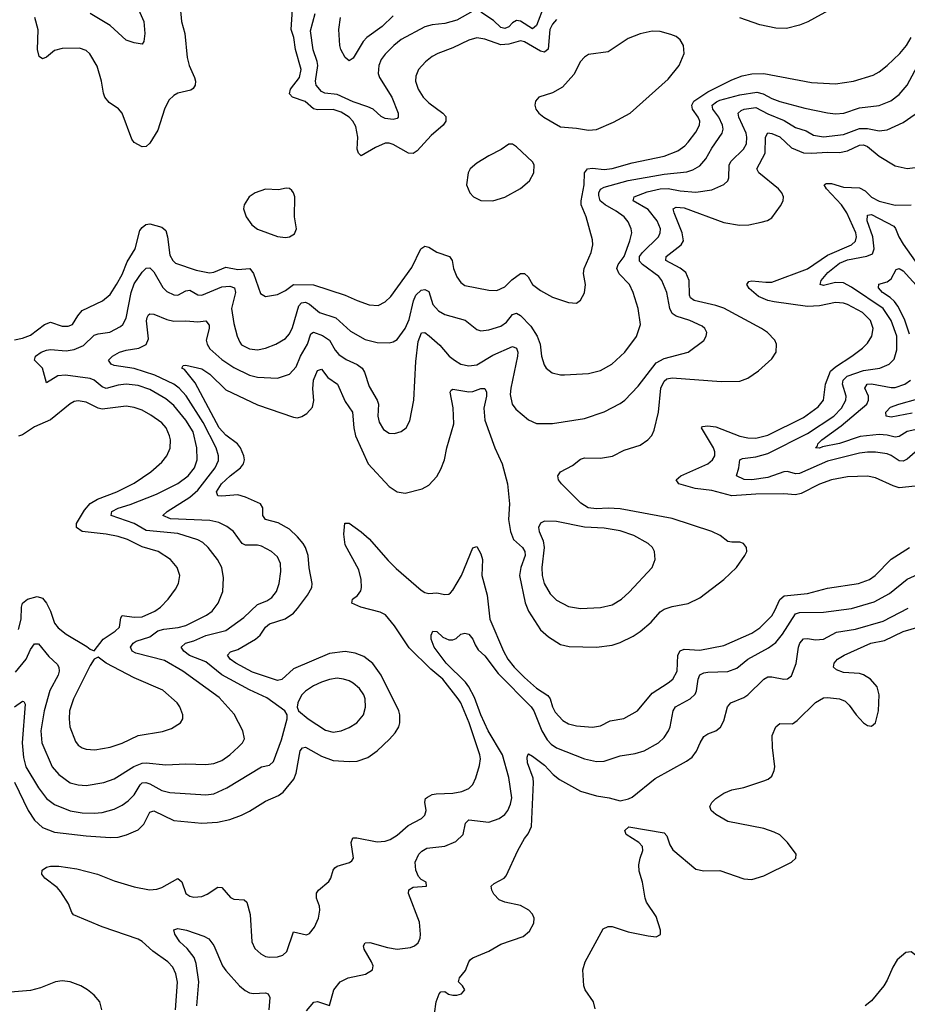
# Model space of a CAD drawing. Header units: inches. Extents: x 1834610 to 2027685, y 642842 to 774116.
# Tile 369 of 632: x 1972016 to 1976470, y 694137 to 699079. Entities that reach past the tile are written whole.
import ezdxf

# ---------------------------------------------------------------- set-up
doc = ezdxf.new("R2010")
doc.units = ezdxf.units.IN
doc.header["$MEASUREMENT"] = 0
doc.layers.add('B9679', color=7, linetype='Continuous')

msp = doc.modelspace()

# ---------------------------------------------------------------- linework, layer by layer
at = {"layer": 'B9679', "color": 5}
for points, elevation in [([(1972821.4, 699141.4), (1972828, 699070), (1972845, 699010), (1972856.5, 698890), (1972867.2, 698850), (1972893.7, 698790), (1972898.4, 698770), (1972896.5, 698750), (1972886.1, 698733.9), (1972874.2, 698725.8), (1972810, 698709.8), (1972790, 698698.9), (1972765.4, 698674.6), (1972742.3, 698630), (1972710, 698525.2), (1972670, 698459), (1972650, 698442.7), (1972630, 698440.9), (1972590, 698463.7), (1972579.4, 698479.4), (1972530.9, 698610.9), (1972511.4, 698631.4), (1972464.5, 698664.5), (1972444.1, 698690), (1972436.2, 698710), (1972427.5, 698770), (1972405.7, 698845.7), (1972367.4, 698907.4), (1972350, 698925.4), (1972316.6, 698936.6), (1972230, 698934.5), (1972190, 698924), (1972150, 698892), (1972130, 698883.1), (1972113.9, 698893.9), (1972105.8, 698930), (1972108.4, 699028.4), (1972092.9, 699090)], 380), ([(1972611.7, 699130), (1972638.4, 699070), (1972644, 699010), (1972638.4, 698970), (1972630, 698956), (1972590, 698962.4), (1972550, 698976.2), (1972469.7, 699050), (1972370, 699110.7)], 360), ([(1974710, 699079.9), (1974690, 699057.7), (1974676.1, 699030), (1974668.1, 698931.9), (1974650, 698916), (1974630, 698921.8), (1974550, 698968.9), (1974530, 698973.7), (1974470, 698955.8), (1974430, 698953.5), (1974350, 698982), (1974310, 698987.5), (1974270, 698975.9), (1974190, 698938), (1974113.7, 698910), (1974086, 698894), (1974051.8, 698868.2), (1974018, 698830), (1974004.5, 698795.6), (1974003.2, 698770), (1974015.4, 698730), (1974041.2, 698690), (1974070, 698662.6), (1974140.3, 698610), (1974154.2, 698594.2), (1974155.2, 698570), (1974141.4, 698550), (1974081.4, 698498.6), (1974010, 698420.6), (1973990, 698407.5), (1973967.2, 698410), (1973890, 698452.9), (1973870, 698459.6), (1973850, 698459.1), (1973801.9, 698438.1), (1973730, 698395.6), (1973715.6, 698410), (1973710, 698429.2), (1973712.5, 698490), (1973702.8, 698542.8), (1973688.5, 698570), (1973669.1, 698590), (1973630, 698615.8), (1973590, 698628.9), (1973510, 698627.7), (1973490, 698631.8), (1973449.1, 698669.1), (1973385.4, 698690), (1973370, 698706.6), (1973375.5, 698730), (1973419.5, 698790), (1973429.4, 698830), (1973399.9, 698930), (1973392.5, 698990), (1973378.2, 699030), (1973385.9, 699130)], 380), ([(1974290, 699122.2), (1974210, 699077.4), (1974150, 699060.9), (1974086.2, 699053.8), (1974050, 699043.2), (1973930, 698979.4), (1973893.2, 698950), (1973850, 698906.2), (1973830, 698878.9), (1973817.7, 698850), (1973815.2, 698810), (1973821, 698790), (1973883.9, 698690), (1973915, 698610), (1973914.9, 698590), (1973910, 698583.6), (1973890, 698578.5), (1973850, 698583.8), (1973830, 698593.5), (1973789.4, 698629.4), (1973762.4, 698642.4), (1973690, 698667.6), (1973610, 698703.3), (1973547.2, 698710), (1973530, 698719.2), (1973503.4, 698750), (1973500.2, 698770), (1973512.2, 698850), (1973509.5, 698870), (1973488.3, 698928.3), (1973475.9, 699024.1), (1973498.7, 699110)], 360), ([(1974647.8, 699150), (1974609.6, 699050.3), (1974590, 699033.9), (1974530, 699072.5), (1974510, 699075.2), (1974490, 699063.6), (1974470, 699043.8), (1974450, 699034.6), (1974430, 699040.5), (1974394.6, 699074.6), (1974330, 699116.3)], 360), ([(1976090, 699134.4), (1975971, 699069), (1975930, 699051.7), (1975864.1, 699035.9), (1975810, 699036.6), (1975730, 699054.1), (1975629.4, 699089.4)], 380), ([(1973890, 699098.7), (1973834.9, 699045.1), (1973758.5, 698990), (1973740.6, 698970), (1973690, 698886.9), (1973670, 698873.6), (1973650, 698889.4), (1973628.3, 698930), (1973623.5, 698950), (1973617.8, 699030), (1973625.4, 699090)], 340), ([(1971990, 697471.6), (1972030, 697480.4), (1972070, 697496.3), (1972140.7, 697550), (1972170, 697560.4), (1972230, 697540.8), (1972259.3, 697540.7), (1972281.5, 697550), (1972307.2, 697592.8), (1972330, 697619.2), (1972432.4, 697667.6), (1972470, 697700.2), (1972502.5, 697750), (1972530, 697801.1), (1972556, 697864), (1972595.8, 697930), (1972619.2, 698020.8), (1972630, 698036.6), (1972649.5, 698050.5), (1972670, 698054.1), (1972730, 698037.8), (1972750, 698021.2), (1972758.7, 697990), (1972770, 697897.6), (1972784.2, 697870), (1972797.4, 697857.4), (1972901.7, 697821.7), (1972968.8, 697808.8), (1972990, 697811.6), (1973050, 697836.9), (1973110, 697825.6), (1973170.4, 697830.4), (1973190, 697805.5), (1973225, 697705), (1973250, 697689.3), (1973310, 697700.5), (1973350, 697720.5), (1973390, 697749.6), (1973490, 697747.7), (1973650, 697697.1), (1973710, 697669.1), (1973770, 697648.9), (1973814.6, 697645.4), (1973850, 697662.6), (1973878, 697690), (1973984.2, 697835.8), (1974029.3, 697930), (1974050, 697943), (1974070, 697937.7), (1974110, 697913), (1974173.2, 697890), (1974186.7, 697870), (1974193.8, 697830), (1974210, 697788.4), (1974230, 697759.5), (1974250, 697745.5), (1974370, 697721.6), (1974410, 697720.7), (1974450, 697739.1), (1974486.1, 697773.9), (1974530, 697805.4), (1974550, 697805.8), (1974568.2, 697788.2), (1974590, 697750.3), (1974630, 697720.2), (1974690, 697687.2), (1974770, 697660.5), (1974810, 697657.3), (1974830, 697671), (1974851.3, 697708.7), (1974854.7, 697750), (1974846.2, 697806.2), (1974848.6, 697830), (1974884.7, 697910), (1974892.2, 697950), (1974890, 697974), (1974858.8, 698090), (1974834.2, 698150), (1974834, 698170), (1974849.6, 698250), (1974851, 698310), (1974864.8, 698330), (1974890, 698333.3), (1974950, 698327.4), (1974990, 698332.3), (1975090, 698361.2), (1975250, 698393.7), (1975318.3, 698421.7), (1975353.2, 698446.8), (1975370, 698464.7), (1975410, 698514.2), (1975428, 698550), (1975428.7, 698570), (1975421.5, 698590), (1975392.9, 698630), (1975389.2, 698650), (1975399.5, 698670), (1975470, 698717.1), (1975590, 698777.1), (1975642.3, 698797.7), (1975690, 698807.4), (1975750, 698808.9), (1975990, 698764.1), (1976110, 698756.8), (1976200.9, 698770), (1976298.8, 698801.2), (1976330, 698818), (1976370, 698849.2), (1976433.2, 698910), (1976465.7, 698950), (1976490.6, 698990)], 380), ([(1971995.8, 695804.2), (1972048.6, 695870), (1972070, 695918.3), (1972090, 695946.9), (1972110, 695946.9), (1972162.8, 695882.8), (1972204.3, 695844.3), (1972213.2, 695830), (1972214.6, 695810), (1972208.7, 695790), (1972167.5, 695712.5), (1972138.6, 695610), (1972122.5, 695510), (1972127.8, 695450), (1972179.8, 695330), (1972213.4, 695290), (1972270, 695249.4), (1972310, 695239), (1972350, 695236.1), (1972438, 695250), (1972490.9, 695269.1), (1972588.8, 695331.2), (1972630, 695347.5), (1972650, 695349.6), (1972750, 695339.5), (1972850, 695344.8), (1972950, 695340.2), (1972990, 695345.2), (1973030, 695361.5), (1973070.4, 695389.6), (1973114.2, 695430), (1973133.8, 695450), (1973143.7, 695470), (1973136.4, 695510), (1973093, 695593), (1973017.5, 695677.5), (1972834.4, 695810), (1972742.8, 695862.8), (1972599.3, 695899.3), (1972580.4, 695910), (1972572.8, 695930), (1972586, 695950), (1972600.7, 695959.3), (1972670, 695982), (1972710, 696011.2), (1972740, 696020), (1972811.9, 696028.1), (1972850, 696038.9), (1972953.3, 696090), (1972982, 696110), (1973012, 696150), (1973034.8, 696210), (1973038.4, 696278.4), (1973030.9, 696330), (1973008.6, 696370), (1972962.4, 696430), (1972934.6, 696454.6), (1972910, 696468.4), (1972810, 696500.6), (1972650, 696515.7), (1972589.9, 696549.9), (1972474.7, 696590), (1972478.4, 696610), (1972510, 696627.7), (1972570, 696645.8), (1972702.6, 696697.4), (1972810, 696751.4), (1972861.5, 696790), (1972894.1, 696830), (1972906.4, 696870), (1972904.9, 696930), (1972886.1, 697010), (1972849.9, 697070), (1972790, 697143.6), (1972750, 697177.1), (1972670, 697222.7), (1972610, 697243.9), (1972550, 697250.4), (1972510, 697244.5), (1972450, 697227.7), (1972430, 697235.9), (1972390.6, 697270.6), (1972370, 697279.1), (1972245.3, 697294.7), (1972208.1, 697291.9), (1972150, 697256.2), (1972130.4, 697330.4), (1972091.2, 697370), (1972095.4, 697390), (1972124, 697410), (1972150, 697420.9), (1972170, 697424.3), (1972250, 697416.6), (1972290, 697423.6), (1972335.7, 697444.3), (1972390, 697496.3), (1972410, 697503.2), (1972469.3, 697510.7), (1972521.4, 697538.6), (1972534, 697550), (1972550, 697580.5), (1972575.5, 697710), (1972590, 697752.9), (1972630, 697811.5), (1972650, 697831.7), (1972670, 697834), (1972690, 697813.7), (1972734.5, 697734.5), (1972755.3, 697715.3), (1972790, 697698.5), (1972810, 697697.1), (1972850, 697719), (1972870, 697722.5), (1972910, 697698.9), (1972930, 697696.3), (1973030, 697738.5), (1973070, 697741.6), (1973093.9, 697733.9), (1973099.8, 697710), (1973078.3, 697630), (1973090, 697554.8), (1973106.7, 697490), (1973120.2, 697460.2), (1973130, 697448), (1973170, 697427), (1973210, 697423), (1973250, 697430.9), (1973302, 697450), (1973350, 697478.9), (1973370, 697502.4), (1973385.6, 697534.4), (1973417.6, 697642.4), (1973430, 697658), (1973450, 697661.4), (1973470, 697652.1), (1973520.3, 697610), (1973602.3, 697582.3), (1973675.5, 697515.5), (1973750, 697474), (1973810, 697459), (1973870, 697457.8), (1973890, 697462.2), (1973910, 697474.4), (1973950.9, 697529.1), (1973970, 697574), (1973991.7, 697668.3), (1974003.9, 697696.1), (1974030, 697721.3), (1974050, 697725.2), (1974070, 697714.4), (1974090.2, 697650), (1974117.8, 697617.8), (1974150, 697600.2), (1974251.4, 697571.4), (1974310, 697524), (1974330, 697517.6), (1974370, 697522.7), (1974430, 697540.5), (1974459.1, 697560.9), (1974490, 697600.2), (1974510, 697606.4), (1974530, 697594.5), (1974580.8, 697540.8), (1974613.7, 697490), (1974627.6, 697450), (1974634.4, 697390), (1974647.6, 697347.6), (1974657.6, 697330), (1974687.6, 697307.6), (1974730, 697296.9), (1974750, 697297.2), (1974870, 697304.2), (1974930, 697319), (1974987.6, 697350), (1975053.1, 697410), (1975111.5, 697488.5), (1975130.9, 697550), (1975119.8, 697630), (1975095.3, 697710), (1975076.8, 697750), (1975024.3, 697804.3), (1975012.8, 697830), (1975020.2, 697850), (1975049.4, 697890), (1975078.8, 697970), (1975087.5, 698010), (1975084.7, 698030), (1975070, 698064.8), (1975049.1, 698090), (1975010, 698118.5), (1974953.8, 698150), (1974929.9, 698170), (1974922.7, 698197.3), (1974923.1, 698210), (1974931.4, 698228.6), (1974950, 698238.4), (1975070, 698272.8), (1975250, 698304.4), (1975364.5, 698315.5), (1975394.5, 698325.5), (1975430, 698346.3), (1975459.8, 698380.2), (1975490, 698434.9), (1975540.9, 698510), (1975546.1, 698530), (1975543.8, 698550), (1975525.1, 698590), (1975493.8, 698630), (1975490.5, 698650), (1975512.3, 698667.7), (1975530, 698675.2), (1975630, 698701.4), (1975715.2, 698715.2), (1975747, 698707), (1975790, 698683), (1975830, 698669.2), (1975955.9, 698635.9), (1976070, 698611), (1976110, 698607), (1976152.7, 698610), (1976230, 698636.1), (1976330, 698648.8), (1976387.4, 698672.6), (1976430, 698703.8), (1976469.9, 698750.1), (1976533.1, 698870)], 360), ([(1971990, 695630.2), (1972030, 695658.9), (1972036.7, 695656.7), (1972044.2, 695644.2), (1972028.3, 695450), (1972035.4, 695375.4), (1972047.8, 695330), (1972110, 695224.5), (1972151, 695170), (1972190, 695139.8), (1972270, 695108.3), (1972330, 695098), (1972390, 695095.8), (1972430, 695100.1), (1972490, 695117.3), (1972530, 695136.6), (1972561.3, 695158.7), (1972590, 695189.2), (1972620.8, 695239.2), (1972630, 695248.2), (1972649, 695251), (1972670, 695244.2), (1972730, 695210.8), (1972770, 695200.5), (1972950, 695188.7), (1972990, 695194), (1973055.8, 695224.2), (1973230, 695329.2), (1973270, 695337.7), (1973290, 695356.4), (1973330, 695465.5), (1973358, 695570), (1973358.7, 695590), (1973346.3, 695610), (1973256.1, 695676.1), (1973170, 695716.3), (1973030, 695791.4), (1972950, 695856.4), (1972868.6, 695888.6), (1972839.9, 695910), (1972827.1, 695930), (1972848.2, 695950), (1972890, 695961.9), (1972950, 695989.1), (1973050, 696013.8), (1973141, 696079), (1973210, 696144.2), (1973257, 696163), (1973281.6, 696178.4), (1973304.4, 696210), (1973317.5, 696250), (1973326.3, 696310), (1973324.7, 696350), (1973310, 696384), (1973280.4, 696410), (1973230, 696437.3), (1973210, 696441.7), (1973150, 696442.2), (1973133, 696450), (1973088.7, 696510), (1973055.7, 696535.7), (1973016.1, 696556), (1972970, 696565.7), (1972773.4, 696573.4), (1972734.3, 696590), (1972755.6, 696610), (1972870, 696681.9), (1972910, 696718.5), (1972997.3, 696830), (1973013, 696867), (1973014.1, 696890), (1973002.5, 696930), (1972937.2, 697057.2), (1972851.4, 697191.4), (1972817.1, 697230), (1972789.3, 697249.3), (1972694.6, 697294.6), (1972590, 697327.8), (1972490, 697343.9), (1972475.8, 697350), (1972461.1, 697370), (1972481.1, 697390), (1972516.9, 697410), (1972550, 697420.7), (1972614.5, 697430), (1972650.9, 697449.1), (1972662.4, 697477.6), (1972652.7, 697567.3), (1972655.2, 697584.8), (1972662.7, 697597.3), (1972670, 697603.2), (1972690, 697601.7), (1972754, 697574), (1972790, 697565.4), (1972850, 697568.5), (1972910, 697562.7), (1972950, 697567.1), (1972966.8, 697546.8), (1972967.3, 697530), (1972952.3, 697470), (1972956.6, 697450), (1972970, 697427.5), (1973030, 697374.1), (1973090, 697333), (1973170, 697294.5), (1973210, 697284.4), (1973310, 697280.2), (1973370, 697299.6), (1973402.8, 697337.2), (1973425.3, 697390), (1973459.7, 697450), (1973477.6, 697502.4), (1973490, 697511.5), (1973534.9, 697494.9), (1973571.2, 697471.2), (1973599.9, 697419.9), (1973618.1, 697398.1), (1973654.4, 697374.4), (1973710, 697348.8), (1973734.5, 697330), (1973746.3, 697310), (1973770, 697238.4), (1973810.2, 697170), (1973815.9, 697150), (1973813, 697090), (1973819.6, 697059.6), (1973842.3, 697022.3), (1973870, 697004.6), (1973897.5, 697002.5), (1973930, 697012), (1973955.1, 697030), (1973974.6, 697065.4), (1973994, 697170), (1974004.3, 697364.3), (1974016.4, 697463.6), (1974031.9, 697508.1), (1974050, 697509.2), (1974071.8, 697491.8), (1974125.3, 697445.3), (1974171.2, 697391.2), (1974197.8, 697370), (1974230, 697351), (1974270, 697341.8), (1974310, 697346.3), (1974390, 697395), (1974490, 697438.4), (1974510, 697430.3), (1974515.6, 697410), (1974514.7, 697390), (1974480.5, 697230), (1974478, 697198), (1974486.7, 697150), (1974505.1, 697125.1), (1974570, 697070.4), (1974610, 697052.7), (1974690, 697052.4), (1974850, 697078), (1974950, 697110.3), (1975030, 697153.4), (1975053.3, 697170), (1975119.3, 697240.7), (1975210, 697357.2), (1975250, 697378.6), (1975370, 697410.2), (1975450, 697468.8), (1975461.7, 697490), (1975464, 697510), (1975454.3, 697530), (1975440.4, 697540.4), (1975379.6, 697570), (1975310, 697591.2), (1975290, 697605.3), (1975278.1, 697630), (1975264.1, 697710), (1975238.6, 697770), (1975223.2, 697790), (1975141.6, 697850), (1975126.5, 697866.5), (1975127.2, 697890), (1975141.5, 697910), (1975222.5, 697990), (1975230.6, 698010), (1975231.3, 698030), (1975215.2, 698070), (1975170, 698127.2), (1975094.2, 698170), (1975099.7, 698190), (1975165.4, 698214.6), (1975230, 698230.7), (1975270, 698231.7), (1975330, 698220.1), (1975410, 698214.4), (1975490, 698225.6), (1975550, 698251.4), (1975569.7, 698270), (1975575, 698285), (1975575.9, 698350), (1975585.7, 698370), (1975648.1, 698430), (1975663.2, 698456.8), (1975665.8, 698490), (1975661.1, 698510), (1975624.6, 698590), (1975621, 698610), (1975636.3, 698623.7), (1975651.5, 698630), (1975710, 698638.7), (1975770, 698606.9), (1975852.8, 698572.8), (1975910, 698538.1), (1975962.2, 698522.2), (1975998.9, 698498.9), (1976050, 698490.6), (1976150, 698502.4), (1976230, 698533.5), (1976270, 698533.4), (1976330, 698521), (1976370, 698526.7), (1976450, 698562.9), (1976510, 698605.7)], 340), ([(1971990, 695251.8), (1972059.3, 695110), (1972090, 695061), (1972130, 695024.6), (1972190, 695001.6), (1972350, 694982.5), (1972470, 694974), (1972510, 694976.8), (1972552.6, 694987.4), (1972610, 695012.8), (1972638.9, 695041.1), (1972670, 695102.4), (1972690, 695108.8), (1972790, 695059.2), (1972930, 695046.6), (1973008.5, 695051.5), (1973070, 695065.6), (1973130, 695087.3), (1973170, 695106.5), (1973250, 695156.2), (1973314.5, 695185.5), (1973338, 695202), (1973392.3, 695267.7), (1973402.8, 695297.2), (1973424.1, 695410), (1973435, 695425), (1973450, 695428.4), (1973530, 695381.9), (1973590, 695361.6), (1973670, 695355.5), (1973710, 695357.7), (1973763.2, 695376.8), (1973810, 695409.2), (1973872.4, 695467.6), (1973900, 695500), (1973918, 695530), (1973924.2, 695550), (1973924.5, 695590), (1973918.8, 695610), (1973829.5, 695789.5), (1973788.1, 695848.1), (1973743.6, 695883.6), (1973700.4, 695900.4), (1973650, 695908.6), (1973570, 695897.8), (1973390, 695821.6), (1973332.2, 695767.8), (1973310, 695762.6), (1973183.9, 695803.9), (1973101.4, 695850), (1973072.9, 695870), (1973059.7, 695890), (1973074.2, 695905.8), (1973110, 695918.8), (1973198.9, 695970), (1973222.9, 695990), (1973250.3, 696029.7), (1973270, 696046.3), (1973348.1, 696071.9), (1973390, 696101), (1973410, 696123.2), (1973461.1, 696190), (1973481.9, 696230), (1973484.1, 696250), (1973468.5, 696328.5), (1973463, 696390), (1973450.5, 696430), (1973438, 696450), (1973410, 696484.4), (1973370, 696521.8), (1973313.9, 696553.9), (1973249.7, 696570), (1973236.5, 696590), (1973236.8, 696630), (1973224.5, 696650), (1973150, 696682.2), (1973110, 696694.1), (1973030, 696687.4), (1973009.7, 696690), (1973004.5, 696710), (1973029.3, 696750), (1973071.7, 696790), (1973124.3, 696830), (1973139.1, 696850), (1973143.7, 696870), (1973140.9, 696890), (1973124.3, 696930), (1973109.1, 696950), (1973050, 696994.2), (1973016.9, 697030), (1972896, 697256), (1972843.3, 697323.3), (1972829.7, 697330), (1972837.2, 697342.8), (1972850, 697345.5), (1972930, 697326.4), (1972970, 697300.2), (1973050, 697221), (1973210, 697145.7), (1973390, 697084.1), (1973410, 697081.1), (1973432.8, 697087.2), (1973457.6, 697102.4), (1973484.9, 697135.1), (1973492, 697168), (1973486.7, 697226.7), (1973490, 697270.4), (1973510, 697318.3), (1973530, 697326), (1973562.9, 697282.9), (1973610.2, 697250), (1973650, 697163.2), (1973686.4, 697110), (1973693.4, 697030), (1973701.8, 696990), (1973764.1, 696850), (1973870, 696736.5), (1973910, 696710.3), (1973950, 696702.6), (1974035.2, 696724.8), (1974070, 696742.4), (1974110, 696786.4), (1974130, 696823), (1974148.7, 696870), (1974159.8, 696930), (1974195.4, 697050), (1974191, 697131), (1974175.6, 697210), (1974180.8, 697219.2), (1974190, 697224.4), (1974270, 697211.3), (1974290, 697213.4), (1974330, 697228.2), (1974350, 697228.4), (1974359.2, 697210), (1974358.7, 697190), (1974344.5, 697130), (1974350, 697068.5), (1974400.5, 696930), (1974437.6, 696850), (1974464.8, 696750), (1974474.8, 696650), (1974469.6, 696570), (1974478.3, 696510), (1974494.4, 696470), (1974538.9, 696430), (1974551.1, 696410), (1974551.9, 696390), (1974530.6, 696330), (1974524.4, 696290), (1974552.5, 696152.5), (1974570.1, 696110.1), (1974630, 696016.5), (1974670, 695982.4), (1974730, 695943.2), (1974773.5, 695933.5), (1974910, 695930.2), (1974990, 695939.3), (1975030, 695952.8), (1975095, 695985), (1975130, 696008.2), (1975184.7, 696055.3), (1975230, 696107.7), (1975250, 696121.2), (1975290, 696134.6), (1975370, 696149.3), (1975430, 696176.9), (1975549.7, 696270), (1975614, 696330), (1975655.6, 696390), (1975664.5, 696410), (1975662.9, 696430), (1975649, 696450), (1975630, 696457.6), (1975590, 696456.2), (1975570, 696460.9), (1975532, 696490), (1975489.4, 696510), (1975290, 696575.4), (1975030, 696624.3), (1974970, 696627.7), (1974910, 696623.7), (1974869.6, 696629.6), (1974832.4, 696652.4), (1974734.8, 696750), (1974720.7, 696770), (1974716.8, 696790), (1974729.7, 696810), (1974790, 696842.3), (1974830, 696873.9), (1974850, 696880.9), (1974930, 696878.9), (1974991.2, 696888.8), (1975050, 696918.4), (1975130, 696943.8), (1975168.2, 696970), (1975188.1, 696991.9), (1975200.9, 697019.1), (1975222.2, 697110), (1975233, 697230), (1975250, 697265), (1975264, 697276), (1975290, 697281.6), (1975536.8, 697263.2), (1975630, 697265.2), (1975670, 697280.3), (1975723.6, 697316.4), (1975790, 697377), (1975812.4, 697410), (1975813.5, 697450), (1975806.2, 697470), (1975768.5, 697510), (1975738, 697530), (1975550, 697632.1), (1975510, 697645.5), (1975401.3, 697670), (1975382.6, 697682.6), (1975376.9, 697696.9), (1975375.2, 697770), (1975358.8, 697810), (1975331.3, 697831.4), (1975258.9, 697870), (1975260.3, 697890), (1975335.4, 697950), (1975347.9, 697970), (1975340.1, 698010), (1975299.9, 698110), (1975296, 698130), (1975310, 698138.3), (1975350, 698134.3), (1975550, 698060.9), (1975627.7, 698047.7), (1975675.3, 698050), (1975737.6, 698062.4), (1975768.4, 698071.5), (1975790, 698085.5), (1975834.7, 698145.3), (1975847.6, 698170), (1975848.9, 698190), (1975840.2, 698210), (1975823.7, 698230), (1975724.8, 698310), (1975716, 698330), (1975756.9, 698410), (1975758.6, 698490), (1975770, 698510.9), (1975790, 698508.9), (1975830, 698492), (1975890, 698435.8), (1975950, 698411.8), (1975990, 698408.6), (1976070, 698414.7), (1976130, 698413.2), (1976170, 698421.5), (1976230, 698449.6), (1976250, 698451.6), (1976270, 698442.9), (1976330, 698394.1), (1976410, 698345.9), (1976470, 698333.2), (1976510, 698337.8)], 320), ([(1976590, 696745.7), (1976430, 696729.8), (1976399.2, 696739.2), (1976310, 696779.8), (1976270, 696788.2), (1976170, 696785.2), (1976090, 696769.2), (1976030, 696748.7), (1975938.2, 696701.8), (1975910, 696695.2), (1975850, 696699.4), (1975710, 696697.9), (1975590, 696689.6), (1975490, 696716.9), (1975406.2, 696726.2), (1975324.5, 696750), (1975310.9, 696770), (1975334, 696790), (1975468.7, 696850), (1975493, 696870), (1975504.5, 696890), (1975505.3, 696910), (1975497.2, 696930), (1975438, 697030), (1975443, 697037), (1975470, 697041), (1975510, 697035.9), (1975630, 696988.3), (1975670, 696980.1), (1975710, 696978.9), (1975770, 696993.9), (1975950, 697081.9), (1976023.7, 697136.3), (1976050, 697169.1), (1976059.7, 697250), (1976085.2, 697314.8), (1976110, 697337.5), (1976192.7, 697390), (1976245.6, 697430), (1976270, 697455.2), (1976292.5, 697490), (1976299.4, 697530), (1976285, 697570), (1976246.3, 697610), (1976170, 697649.3), (1976150, 697656), (1976110, 697659.6), (1976030, 697642.8), (1975970, 697639.7), (1975802.7, 697662.7), (1975769.7, 697670), (1975723.7, 697690), (1975676.4, 697730), (1975664.4, 697750), (1975675.4, 697764.6), (1975691, 697769), (1975761.2, 697761.2), (1975790, 697762.7), (1975970, 697828.2), (1976070, 697898.2), (1976191, 697949), (1976210, 697967.1), (1976214.7, 697990), (1976211.5, 698010), (1976166.4, 698110), (1976140.4, 698150), (1976064.5, 698230), (1976054, 698250), (1976062.4, 698257.6), (1976090, 698256.3), (1976150, 698238.3), (1976230, 698235.5), (1976259.5, 698219.5), (1976290, 698188.9), (1976330, 698168.6), (1976410, 698149.2), (1976490, 698150.1)], 280), ([(1976510, 696908.2), (1976470, 696874.1), (1976450, 696863), (1976430, 696864.9), (1976390, 696891.5), (1976370, 696899.4), (1976310, 696908.9), (1976270, 696909.4), (1976230, 696903.6), (1976070, 696863.3), (1975930, 696801.6), (1975910, 696800.5), (1975870, 696811), (1975850, 696809.3), (1975770, 696781.2), (1975690, 696769.9), (1975652.1, 696772.1), (1975612.8, 696790), (1975625.5, 696830), (1975630, 696870.3), (1975642.8, 696877.2), (1975710, 696884.7), (1975770, 696901.1), (1975970, 697002.6), (1976101.7, 697090), (1976140.9, 697130), (1976161.9, 697170), (1976163.7, 697190), (1976145.4, 697250), (1976149.1, 697270), (1976168.8, 697290), (1976250, 697318.6), (1976332.8, 697330), (1976379.7, 697350), (1976405, 697375), (1976418, 697422), (1976417.6, 697490), (1976389.9, 697570), (1976349.7, 697629.7), (1976190, 697737.2), (1976150, 697758.5), (1976110, 697760.9), (1976050, 697745.7), (1976032.7, 697750), (1976038.8, 697770), (1976071.3, 697810), (1976130, 697856.7), (1976170, 697874.3), (1976268, 697892), (1976296.4, 697903.6), (1976303.8, 697930), (1976297.5, 697990), (1976269.4, 698070), (1976270, 698098.4), (1976290, 698101.5), (1976402.8, 698042.8), (1976411.9, 698031.9), (1976428.4, 697990), (1976450, 697951.8), (1976550, 697810.1)], 260), ([(1976481, 697501), (1976455.7, 697575.7), (1976422.2, 697642.2), (1976405.5, 697665.5), (1976385, 697685), (1976346.4, 697710), (1976326.4, 697733.6), (1976327.8, 697752.2), (1976370, 697763.9), (1976390, 697778.2), (1976415.2, 697824.8), (1976430, 697830.2), (1976450, 697818.1), (1976530.5, 697730)], 240), ([(1976570, 697034.8), (1976470, 697012.7), (1976430, 696986.4), (1976410, 696984.3), (1976370, 696994), (1976330, 696997.1), (1976233.6, 696986.4), (1976130, 696952.7), (1976044.3, 696935.7), (1976030, 696928.8), (1976009.6, 696930), (1976019.8, 696940.2), (1976020.7, 696950), (1976041.7, 696970), (1976139.1, 697040.9), (1976267, 697150), (1976276.2, 697170), (1976275.6, 697190), (1976258, 697230), (1976269.7, 697250), (1976290, 697251.2), (1976390, 697232.9), (1976410, 697233.1), (1976457.8, 697250), (1976486.5, 697270)], 240), ([(1972010, 696018.9), (1972023.6, 696070), (1972025, 696130), (1972029.9, 696150.1), (1972054.7, 696170), (1972104.6, 696184.6), (1972130, 696175.5), (1972150.6, 696150.6), (1972170.9, 696110), (1972190.8, 696050.8), (1972210, 696026.2), (1972250, 695995.6), (1972353.7, 695933.7), (1972370, 695919.1), (1972390, 695911), (1972434.7, 695970), (1972495, 696010), (1972517, 696030), (1972523.5, 696076.5), (1972530.9, 696089.1), (1972590, 696080.8), (1972630, 696082), (1972695.1, 696110), (1972723.5, 696130), (1972762, 696170), (1972798.5, 696221.5), (1972813.3, 696250), (1972820.4, 696290), (1972807.1, 696330), (1972773.7, 696370), (1972711.5, 696410), (1972630, 696433.4), (1972557.2, 696470), (1972510, 696486.1), (1972450, 696497.4), (1972330, 696510.5), (1972301.8, 696530), (1972301.7, 696550), (1972341.8, 696618.2), (1972370, 696651.3), (1972406.6, 696673.4), (1972503.1, 696710), (1972590, 696752.8), (1972674.5, 696810), (1972730, 696858.3), (1972754.8, 696890), (1972770.5, 696929.5), (1972772.8, 696970), (1972768.2, 696990), (1972751.4, 697030), (1972730, 697056.5), (1972674.6, 697094.6), (1972630, 697118.8), (1972590, 697132), (1972550, 697138.9), (1972430, 697124.3), (1972409.5, 697129.5), (1972350, 697159.4), (1972310, 697166.6), (1972290, 697163.1), (1972270, 697152), (1972170, 697071.5), (1972090, 697035.8), (1972030, 696994.8), (1972010, 696988.7)], 380), ([(1976495.3, 697104.7), (1976390, 697084.3), (1976363.6, 697090), (1976363.1, 697110), (1976386.2, 697133.8), (1976427.3, 697150), (1976523.1, 697176.9)], 220), ([(1972798.5, 694110), (1972808.7, 694248.7), (1972799.9, 694290), (1972784.4, 694324.4), (1972759.8, 694350), (1972683.6, 694403.6), (1972630, 694452.1), (1972610, 694463.9), (1972430, 694526.6), (1972286.4, 694586.4), (1972277.7, 694597.7), (1972261.3, 694641.3), (1972222.3, 694702.3), (1972203.4, 694723.4), (1972143, 694770), (1972127.3, 694790), (1972129.7, 694810.3), (1972150, 694825.5), (1972170, 694831), (1972212, 694830), (1972303.2, 694816.8), (1972407.2, 694790), (1972490, 694757.1), (1972590, 694726.5), (1972667.5, 694712.5), (1972704.5, 694715.5), (1972730, 694724.3), (1972810, 694768), (1972830, 694751.8), (1972850, 694694), (1972870, 694680.8), (1972890, 694674.7), (1972930, 694677.8), (1972957.4, 694690), (1973010, 694725.2), (1973030, 694723.1), (1973073.8, 694673.8), (1973090, 694665.2), (1973142.2, 694662.2), (1973156.5, 694650), (1973172.1, 694587.9), (1973180.9, 694450), (1973196.7, 694416.7), (1973225.5, 694390), (1973250, 694378), (1973270, 694373.4), (1973310, 694374.9), (1973336.3, 694383.7), (1973357, 694403), (1973390, 694500.4), (1973454.7, 694485.3), (1973470, 694492), (1973495.3, 694524.7), (1973515, 694570), (1973523.1, 694610), (1973521.2, 694630), (1973506.2, 694670), (1973505.7, 694694.3), (1973515.1, 694710), (1973567.1, 694752.9), (1973576.8, 694770), (1973589, 694811), (1973597.8, 694822.2), (1973609, 694831), (1973671.6, 694848.4), (1973683.3, 694856.7), (1973690.8, 694870), (1973679.8, 694950), (1973687.9, 694972.1), (1973707.2, 694972.7), (1973810, 694953.5), (1973850, 694955.9), (1973875, 694965), (1973910, 694986.7), (1973965.1, 695034.9), (1974031.8, 695070), (1974050, 695086.4), (1974055.3, 695110), (1974050, 695152), (1974053, 695170), (1974062.3, 695177.7), (1974086.6, 695190), (1974106.3, 695193.7), (1974190, 695196.5), (1974235.4, 695204.6), (1974270, 695220.3), (1974290, 695240.5), (1974306, 695274), (1974324.1, 695335.9), (1974329.1, 695370), (1974325.9, 695390), (1974272.3, 695550), (1974230, 695649.8), (1974216.9, 695670), (1974138.8, 695770), (1974079.9, 695819.9), (1973970, 695926.6), (1973896.6, 696036.6), (1973851.4, 696091.4), (1973825.9, 696105.9), (1973727.6, 696130), (1973683, 696150), (1973686.6, 696170), (1973711.2, 696188.8), (1973727.8, 696212.2), (1973731.7, 696230), (1973730.5, 696269.5), (1973717.4, 696317.4), (1973650, 696442.9), (1973643.5, 696496.5), (1973647, 696553), (1973670, 696552.7), (1973730, 696508), (1973770, 696472.9), (1973864.6, 696364.6), (1973905.2, 696325.2), (1974030, 696216.4), (1974050, 696204.2), (1974070, 696199.5), (1974110, 696203), (1974150, 696194), (1974170, 696195.5), (1974177.7, 696202.3), (1974190, 696216.1), (1974233, 696290), (1974290, 696428.4), (1974310, 696434.4), (1974330, 696398.9), (1974338.7, 696370), (1974334.8, 696290), (1974362.7, 696190), (1974375, 696070), (1974443.6, 695910), (1974466.5, 695870), (1974497.1, 695830), (1974550, 695778.4), (1974610, 695724.8), (1974666.5, 695686.5), (1974678.1, 695670), (1974690.1, 695630), (1974703.7, 695603.7), (1974741, 695561), (1974770, 695544.6), (1974810, 695534.2), (1974890, 695528.5), (1974930, 695534.2), (1974979.6, 695560.4), (1975047.7, 695572.3), (1975116.4, 695610), (1975190, 695698.4), (1975271, 695750), (1975293.8, 695770), (1975314.9, 695810), (1975318.6, 695890), (1975330, 695911.6), (1975350, 695919.5), (1975430, 695914.1), (1975550, 695937.5), (1975690, 695999.8), (1975730, 696026.2), (1975790, 696087.5), (1975806.4, 696113.6), (1975830.3, 696169.7), (1975852.4, 696187.6), (1975970, 696199.8), (1976070, 696226.3), (1976226, 696250), (1976281.3, 696270), (1976308.4, 696290), (1976390, 696371.3), (1976481.7, 696430)], 280), ([(1973455, 694105), (1973492.2, 694147.7), (1973510, 694151.8), (1973570, 694130.8), (1973593.3, 694210), (1973624.5, 694250), (1973665.2, 694270), (1973752, 694288), (1973787.1, 694310), (1973789.8, 694330), (1973782, 694350), (1973745.6, 694414.4), (1973741.7, 694430), (1973750, 694445.5), (1973772.9, 694447.1), (1973862, 694422), (1973910, 694414.3), (1973977.5, 694422.5), (1973996.9, 694430), (1974015, 694445), (1974026, 694470), (1974028.3, 694490), (1974021.7, 694550), (1973966.7, 694693.3), (1973968.2, 694711.8), (1973990, 694726), (1974058, 694730), (1974055.3, 694750), (1974030, 694764), (1974018, 694778), (1974003.5, 694810), (1974001.5, 694850), (1974019.4, 694890), (1974033.4, 694906.6), (1974058.5, 694921.5), (1974150, 694931.4), (1974205.4, 694954.6), (1974240.8, 694990), (1974253, 695047), (1974270, 695062.7), (1974370, 695051.7), (1974423, 695070), (1974449.9, 695090.1), (1974465.6, 695110), (1974478.7, 695141.3), (1974485.6, 695174.4), (1974470, 695275.1), (1974439.6, 695390), (1974366.4, 695510), (1974329.6, 695590), (1974297.9, 695677.9), (1974270.8, 695730.8), (1974253.9, 695753.9), (1974155.9, 695850), (1974096.5, 695930), (1974081.1, 695970), (1974080.7, 695990), (1974090, 696010.8), (1974110, 696007.7), (1974139.3, 695979.3), (1974170, 695966), (1974190, 695967), (1974206.1, 695973.9), (1974230, 695995.5), (1974250, 696000.5), (1974270, 695994.9), (1974290, 695970.5), (1974301.3, 695941.3), (1974317, 695917), (1974350, 695886), (1974417.1, 695797.1), (1974583.5, 695630), (1974595.8, 695610), (1974636.1, 695510), (1974663.9, 695463.9), (1974682.6, 695442.6), (1974710, 695425), (1974850.1, 695370.1), (1974910, 695356), (1974950, 695357.4), (1975030, 695383.8), (1975104.5, 695395.5), (1975150, 695409.3), (1975221, 695450), (1975250, 695476.5), (1975272.8, 695510), (1975281.2, 695530), (1975295.9, 695610), (1975307, 695630), (1975381, 695670), (1975405.4, 695694.6), (1975412.9, 695710), (1975421.6, 695770), (1975430, 695791.1), (1975450, 695801.6), (1975470, 695805), (1975570, 695807.5), (1975615.3, 695824.7), (1975670.8, 695870), (1975773.7, 695926.3), (1975810, 695953), (1975844.5, 695995.5), (1975910, 696097), (1975930, 696103.1), (1976050, 696106.1), (1976190, 696123.9), (1976303.3, 696156.7), (1976381.2, 696198.8), (1976470, 696271.9), (1976598, 696330)], 260), ([(1974098, 694090), (1974106, 694150), (1974120.9, 694190), (1974130, 694199.1), (1974150, 694200.7), (1974168.8, 694188.8), (1974190, 694183.7), (1974210, 694183.1), (1974233.2, 694190), (1974249.2, 694210), (1974239, 694230), (1974219, 694250), (1974224, 694270), (1974252.8, 694307.2), (1974269.5, 694350), (1974278.3, 694361.7), (1974289.7, 694370.3), (1974370, 694403.1), (1974430, 694438.4), (1974542, 694478), (1974575.2, 694504.8), (1974596, 694544), (1974598.5, 694570), (1974589.8, 694590), (1974571.8, 694610), (1974530, 694632.6), (1974449.9, 694649.9), (1974422.1, 694662.1), (1974395.4, 694690), (1974385.1, 694710), (1974382, 694730), (1974396.4, 694743.6), (1974447.6, 694770), (1974457.5, 694782.5), (1974515.4, 694910), (1974548.7, 694970), (1974567.1, 694992.9), (1974584.5, 695030), (1974595.2, 695250), (1974593.1, 695273.1), (1974565.2, 695350), (1974562.2, 695377.8), (1974567, 695393), (1974570, 695394.4), (1974590, 695382.3), (1974650, 695337.3), (1974694, 695290), (1974724.9, 695264.9), (1974830, 695207.5), (1974910, 695183), (1974973.7, 695173.7), (1975030, 695158.9), (1975072.1, 695167.9), (1975090, 695177.6), (1975205.4, 695270), (1975362.7, 695357.3), (1975390, 695376.9), (1975412.8, 695407.2), (1975430.9, 695450), (1975450, 695481.3), (1975470, 695495.6), (1975510, 695510.3), (1975532.5, 695527.5), (1975550, 695560.7), (1975567.7, 695630), (1975584.7, 695650), (1975650, 695676.5), (1975669.9, 695690.1), (1975749.8, 695770), (1975770, 695780.2), (1975790, 695781.6), (1975850, 695768.9), (1975870, 695770.4), (1975890, 695786), (1975912.7, 695847.3), (1975923.6, 695930), (1975930.7, 695950), (1975950, 695971.8), (1975970, 695974), (1976010, 695966.3), (1976050, 695970.1), (1976114.7, 696005.3), (1976210, 696020.3), (1976350, 696060.3), (1976474.8, 696125.2)], 240), ([(1974904.7, 694115.3), (1974895.1, 694150), (1974854, 694210), (1974847.6, 694230), (1974841.6, 694310), (1974854, 694350), (1974944.2, 694515.8), (1974970, 694528), (1974990, 694528), (1975070, 694500.5), (1975170, 694480.4), (1975210, 694476.3), (1975232.3, 694487.7), (1975231.6, 694510), (1975210, 694577.2), (1975162, 694650), (1975155.1, 694670), (1975140.7, 694750), (1975125.4, 694805.4), (1975123.5, 694836.5), (1975129.6, 694870), (1975143.7, 694910), (1975140.9, 694930), (1975122.7, 694950), (1975059, 694990), (1975053.2, 695010), (1975072.7, 695027.3), (1975250, 694998.1), (1975263.3, 694983.3), (1975278.3, 694938.3), (1975293.3, 694913.3), (1975410, 694816.3), (1975450, 694807.3), (1975530, 694809.1), (1975650, 694767.1), (1975690, 694764.4), (1975750, 694781.3), (1975889.8, 694850.2), (1975911.6, 694870), (1975912.8, 694890), (1975869.8, 694950), (1975830, 694987.8), (1975802, 695002), (1975750, 695019), (1975570, 695054), (1975509.6, 695090), (1975486.6, 695110), (1975479.3, 695130), (1975489.2, 695150), (1975509.3, 695170), (1975550, 695197.1), (1975590, 695213.4), (1975650, 695226), (1975750, 695258.7), (1975772.1, 695267.9), (1975790, 695283), (1975803.1, 695310), (1975806.2, 695330), (1975793.4, 695426.6), (1975792.8, 695487.2), (1975810, 695530.4), (1975830, 695546.7), (1975894.2, 695545.8), (1975917.6, 695562.4), (1976010, 695651.5), (1976050, 695675.6), (1976070, 695676.5), (1976130, 695670.4), (1976158, 695658), (1976178.6, 695638.6), (1976213.7, 695590), (1976250, 695550.4), (1976270, 695536.4), (1976290, 695533.4), (1976310, 695550.8), (1976326, 695610), (1976329.6, 695690), (1976319.7, 695730), (1976285.4, 695770), (1976251.2, 695791.2), (1976230, 695798.2), (1976150, 695802.9), (1976115.8, 695815.8), (1976100.5, 695830), (1976103.1, 695850), (1976120.4, 695870), (1976153.3, 695890), (1976288, 695950), (1976356.6, 695963.4), (1976450, 696007.8), (1976530, 696032.1)], 220), ([(1972904.4, 694130), (1972915, 694250), (1972901.8, 694341.8), (1972891.5, 694371.5), (1972857.4, 694417.3), (1972819.7, 694450), (1972794.5, 694490), (1972789.6, 694510.4), (1972810, 694517), (1972854, 694510), (1972939.6, 694479.6), (1972965.8, 694465.8), (1972990, 694432.2), (1973033.7, 694330), (1973050, 694306.4), (1973119.7, 694230), (1973146.9, 694206.9), (1973170, 694195.5), (1973190, 694191.7), (1973250, 694194.7), (1973263, 694190), (1973271, 694171), (1973266.7, 694110)], 260), ([(1976579.1, 694090), (1976596.9, 694150), (1976600.5, 694190), (1976596, 694216), (1976550, 694289.6), (1976518.1, 694378.1), (1976490, 694401.2), (1976463.5, 694396.5), (1976420.1, 694359.9), (1976397.1, 694322.9), (1976370, 694257.6), (1976353.2, 694230), (1976290, 694155.3), (1976258.9, 694130)], 220), ([(1972427.8, 694110), (1972418.4, 694150), (1972390, 694182.9), (1972357, 694210), (1972322.7, 694230), (1972270, 694249.7), (1972230, 694254.2), (1972196, 694250), (1972120.8, 694219.2), (1972070, 694206.1), (1971950, 694196.5)], 320)]:
    msp.add_lwpolyline(points, dxfattribs=dict(at, elevation=elevation))
for points, elevation in [([(1975190, 699022.5), (1975130, 699008.2), (1975070, 698985.7), (1974970, 698918.5), (1974870, 698904.6), (1974850, 698891.9), (1974831.1, 698870), (1974796.4, 698803.6), (1974739.5, 698740.5), (1974690, 698711.5), (1974622, 698690), (1974604.4, 698670), (1974601.3, 698650), (1974606.7, 698630), (1974621.3, 698610), (1974646.7, 698590), (1974730, 698541.4), (1974810, 698535.1), (1974870, 698524.6), (1974910, 698528.1), (1974995.8, 698564.2), (1975079.7, 698610), (1975270, 698780.2), (1975324.8, 698850), (1975350.8, 698910), (1975347.4, 698950), (1975330, 698978.3), (1975310, 698994.2), (1975284.4, 699004.4), (1975230, 699019.8)], 420), ([(1974490, 698454.5), (1974470, 698454), (1974432.8, 698427.2), (1974370, 698396.3), (1974310, 698358.7), (1974277.1, 698330), (1974267, 698310), (1974258.4, 698250), (1974275.5, 698210), (1974293.4, 698190), (1974330, 698171.8), (1974390, 698169.3), (1974450, 698189.2), (1974530, 698231.7), (1974574.7, 698270), (1974595.8, 698310), (1974598.7, 698350), (1974590, 698366), (1974510, 698440.9)], 420), ([(1973353.4, 698233.4), (1973314.5, 698225.5), (1973250, 698228.7), (1973198, 698210), (1973168.4, 698190), (1973142.4, 698150), (1973139.3, 698130), (1973152.4, 698090), (1973181.3, 698050), (1973210, 698028), (1973310, 697990.3), (1973350, 697985.8), (1973370, 697989), (1973394.9, 698005.1), (1973404.4, 698030), (1973395, 698090), (1973396.9, 698190), (1973390.9, 698210.9), (1973381.7, 698221.7), (1973370, 698231.8)], 420), ([(1974650, 696561.7), (1974630, 696553), (1974619.6, 696530), (1974622.4, 696510), (1974643.2, 696463.2), (1974648.9, 696430), (1974637.2, 696330), (1974638.1, 696290), (1974648.6, 696248.6), (1974678.3, 696198.3), (1974710, 696165.2), (1974770, 696134), (1974830, 696123.8), (1974930, 696129.2), (1974990, 696142), (1975036.9, 696170), (1975074.7, 696205.3), (1975189.6, 696330), (1975205.6, 696370), (1975201.6, 696410), (1975191.5, 696430), (1975170.6, 696450.6), (1975097.6, 696490), (1975030, 696513.4), (1974950, 696527.2), (1974850, 696531.5), (1974710, 696561.1)], 340), ([(1972410, 695879), (1972390, 695869.3), (1972370, 695838.4), (1972286.7, 695670), (1972266.2, 695610), (1972263.8, 695570), (1972267.5, 695530), (1972296.4, 695456.4), (1972310, 695438.7), (1972330, 695424.9), (1972350, 695418.3), (1972394, 695414), (1972470, 695427.3), (1972530, 695447.6), (1972610, 695485.8), (1972732.7, 695507.3), (1972777.8, 695522.2), (1972822.7, 695550), (1972834.5, 695570), (1972835.6, 695590), (1972820.5, 695630), (1972806.9, 695650), (1972734.1, 695714.1), (1972590, 695775.3), (1972449.4, 695850)], 380), ([(1973610, 695773.7), (1973570, 695767.4), (1973530, 695754.3), (1973490, 695736.2), (1973450, 695709.8), (1973430, 695688.2), (1973411.2, 695650), (1973408.8, 695628.8), (1973415.3, 695610), (1973463.2, 695570), (1973550, 695513.7), (1973590, 695503.5), (1973630, 695509.2), (1973670, 695526.7), (1973707.8, 695550), (1973742, 695590), (1973751.5, 695628.5), (1973749.8, 695669.8), (1973743.1, 695690), (1973721.8, 695721.8), (1973690, 695749.8), (1973670, 695760.3), (1973641.2, 695770)], 340)]:
    msp.add_lwpolyline(points, close=True, dxfattribs=dict(at, elevation=elevation))

doc.saveas('drawing.dxf')
